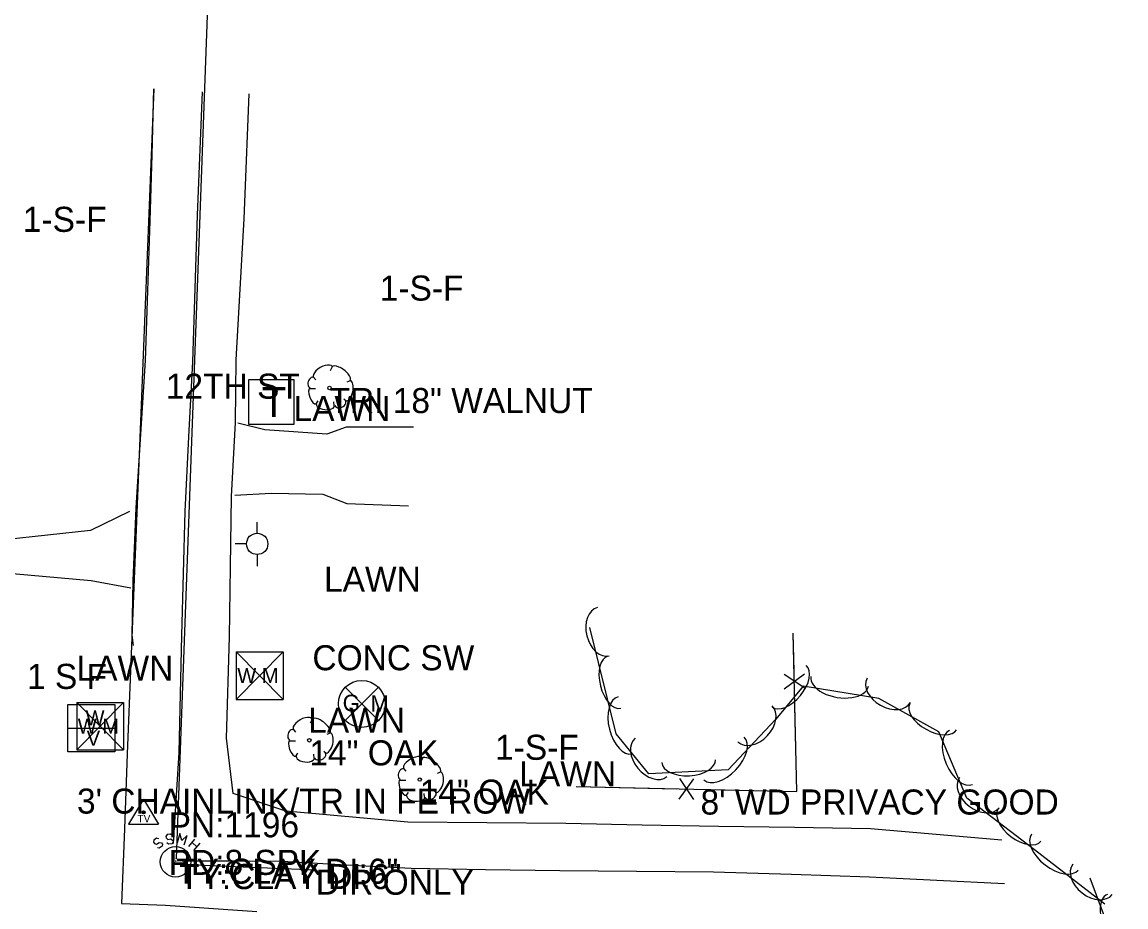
# Model space of a CAD drawing. Extents: x 978516 to 993312, y 1836504 to 1846212.
# Drawn here: x 991212.7 to 991433, y 1839839.9 to 1840016.5 of the extents above; entities that cross this region are included whole.
import ezdxf

# ---------------------------------------------------------------- set-up
doc = ezdxf.new("R2010")
doc.units = 0
for name, color, linetype in [('S_DRIVEWAY', 7, 'Continuous'), ('S_EDGE_PAVEMENT', 7, 'Continuous'), ('S_FENCE', 7, 'Continuous'), ('S_GAS_UTILITIES', 7, 'Continuous'), ('S_PAVEMENT_CROWN', 7, 'Continuous'), ('S_SANITARY_SEWER', 7, 'Continuous'), ('S_SANITARY_SEWER_ANNOT', 7, 'Continuous'), ('S_SECONDARY_CTL', 7, 'Continuous'), ('S_SECONDARY_CTL_ANNOT', 7, 'Continuous'), ('S_SURVEY_TEXT_ANNOT', 7, 'Continuous'), ('S_TELEPHONE_UTILITIES', 7, 'Continuous'), ('S_TREE', 7, 'Continuous'), ('S_TREE_ANNOT', 7, 'Continuous'), ('S_UTILITY_POLE', 7, 'Continuous'), ('S_UTL_PT_SYM', 7, 'Continuous'), ('S_WATER_UTILITIES', 7, 'Continuous')]:
    doc.layers.add(name, color=color, linetype=linetype)

msp = doc.modelspace()

# ---------------------------------------------------------------- linework, layer by layer
at = {"layer": 'S_DRIVEWAY'}
for points in [[(991290.82, 1839935.67), (991277.4, 1839935.68), (991273.52, 1839934.25), (991261.16, 1839935.11), (991255.74, 1839936.48)], [(991255.12, 1839922.09), (991262.38, 1839922.49), (991272.69, 1839922.26), (991277.5, 1839920.45), (991289.83, 1839919.94)], [(991234.15, 1839918.84), (991226.33, 1839915.03), (991209.16, 1839913.19)], [(991210.79, 1839906.46), (991226.5, 1839905.03), (991234.43, 1839903.62)]]:
    msp.add_lwpolyline(points, dxfattribs=at)
at = {"layer": 'S_EDGE_PAVEMENT'}
for points in [[(991234.93, 1839892.06), (991234.66, 1839894.22), (991234.87, 1839905.02), (991235.47, 1839919.53), (991236.4, 1839934.24), (991237.33, 1839948.95), (991237.81, 1839962.88), (991238.28, 1839976.81), (991238.63, 1839989.99), (991238.97, 1840003.17), (991233.66, 1839870.48), (991233.11, 1839855.54), (991232.55, 1839840.61), (991241.32, 1839840.31), (991259.55, 1839839.01)], [(991408.2, 1839853.28), (991395.09, 1839854.4), (991381.98, 1839855.53), (991366.81, 1839855.75), (991351.65, 1839855.97), (991336.44, 1839856.27), (991321.24, 1839856.57), (991305.47, 1839856.71), (991289.69, 1839856.85), (991265.36, 1839859.05), (991254.83, 1839862.57), (991253.49, 1839873.58), (991254.1, 1839893.82), (991254.31, 1839907.81), (991254.51, 1839921.8), (991255.29, 1839936.58), (991255.43, 1839949.12), (991256.23, 1839963.17), (991257.03, 1839977.21), (991258.03, 1840002.14)]]:
    msp.add_lwpolyline(points, dxfattribs=at)
at = {"layer": 'S_FENCE'}
for p, q in [((991368.91, 1839883.55), (991364.75, 1839886.33)), ((991364.81, 1839883.46), (991368.84, 1839886.42)), ((991343.81, 1839861.46), (991346.77, 1839865.49)), ((991343.9, 1839865.55), (991346.68, 1839861.39))]:
    msp.add_line(p, q, dxfattribs=at)
for points in [[(991323.3, 1839863.95), (991367.34, 1839862.99), (991366.6, 1839894.56)], [(991366.78, 1839886.94), (991366.6, 1839894.56)], [(991367.29, 1839862.99), (991367.34, 1839862.99), (991366.87, 1839882.94)], [(991323.3, 1839863.95), (991343.29, 1839863.52)], [(991347.29, 1839863.43), (991367.29, 1839862.99)]]:
    msp.add_lwpolyline(points, dxfattribs=at)
at = {"layer": 'S_GAS_UTILITIES'}
for p, q in [((991277.18, 1839877.13), (991283.8, 1839883.75)), ((991277.18, 1839883.75), (991283.8, 1839877.13))]:
    msp.add_line(p, q, dxfattribs=at)
msp.add_circle((991280.49, 1839880.44), 4.68, dxfattribs=at)
at = {"layer": 'S_PAVEMENT_CROWN'}
for points in [[(991242.93, 1839852.57), (991242.94, 1839852.58), (991244.05, 1839870.74), (991244.56, 1839894.09), (991245.23, 1839918.81), (991246, 1839933.75), (991246.77, 1839948.69), (991247.23, 1839963.31), (991247.69, 1839977.93), (991248.7, 1840002.57)], [(991408.73, 1839844.55), (991395.28, 1839845.21), (991381.83, 1839845.88), (991366.26, 1839846.38), (991350.69, 1839846.88), (991335.34, 1839847.02), (991320, 1839847.15), (991305.18, 1839847.36), (991290.37, 1839847.58), (991277.44, 1839848.29), (991264.51, 1839849), (991254.23, 1839849.03), (991244.63, 1839849.04)]]:
    msp.add_lwpolyline(points, dxfattribs=at)
at = {"layer": 'S_SANITARY_SEWER'}
for p, q in [((991263.07, 1840381.88), (991243.43, 1839849.56)), ((991238.99, 1839853.23), (991238.91, 1839852.84)), ((991238.91, 1839852.84), (991239.11, 1839852.57)), ((991239.53, 1839853.62), (991238.99, 1839853.23)), ((991239.11, 1839852.57), (991239.53, 1839852.45)), ((991239.96, 1839853.54), (991239.53, 1839853.62)), ((991239.53, 1839852.45), (991240.07, 1839852.8)), ((991240.07, 1839852.8), (991240.54, 1839852.73)), ((991240.62, 1839852.03), (991240.07, 1839851.64)), ((991240.54, 1839852.73), (991240.69, 1839852.45)), ((991240.69, 1839852.45), (991240.62, 1839852.03)), ((991245.96, 1839851.99), (991247.2, 1839853.46)), ((991246.62, 1839852.76), (991247.59, 1839851.95)), ((991248.17, 1839852.65), (991246.93, 1839851.18)), ((991240.07, 1839851.64), (991239.69, 1839851.72)), ((991244.03, 1839848.48), (991271.28, 1839847.36))]:
    msp.add_line(p, q, dxfattribs=at)
for points in [[(991242.63, 1839854.16), (991242.28, 1839854.43), (991241.62, 1839854.35), (991241.39, 1839854), (991241.43, 1839853.69), (991241.78, 1839853.38), (991242.4, 1839853.5), (991242.79, 1839853.19), (991242.83, 1839852.88), (991242.55, 1839852.49), (991241.93, 1839852.42), (991241.59, 1839852.69)], [(991245.07, 1839852.3), (991245.62, 1839854.16), (991244.57, 1839853.15), (991244.18, 1839854.59), (991243.64, 1839852.73)]]:
    msp.add_lwpolyline(points, dxfattribs=at)
msp.add_circle((991243.32, 1839848.93), 3.05, dxfattribs=at)
at = {"layer": 'S_SECONDARY_CTL'}
for p, q in [((991236.95, 1839861.43), (991233.94, 1839856.47)), ((991236.95, 1839861.43), (991239.9, 1839856.47)), ((991233.94, 1839856.47), (991239.9, 1839856.47))]:
    msp.add_line(p, q, dxfattribs=at)
for radius in [0.311, 0.183, 0.103]:
    msp.add_circle((991236.95, 1839858.82), radius, dxfattribs=at)
at = {"layer": 'S_TELEPHONE_UTILITIES'}
msp.add_lwpolyline([(991257.94, 1839936.18), (991257.94, 1839945.18), (991266.94, 1839945.18), (991266.94, 1839936.18)], close=True, dxfattribs=at)
at = {"layer": 'S_TREE'}
for p, q in [((991274.6, 1839947.71), (991274.21, 1839946.86)), ((991270.8, 1839945.69), (991271.31, 1839945.11)), ((991278.16, 1839944.92), (991277.51, 1839944.65)), ((991270.14, 1839943.37), (991271.27, 1839943.37)), ((991271.31, 1839940.19), (991271.77, 1839940.89)), ((991274.99, 1839939.92), (991274.91, 1839940.7)), ((991277.39, 1839940.81), (991276.92, 1839941.24)), ((991270.58, 1839877.42), (991270.19, 1839876.57)), ((991266.78, 1839875.4), (991267.29, 1839874.82)), ((991274.15, 1839874.63), (991273.49, 1839874.36)), ((991266.13, 1839873.08), (991267.25, 1839873.08)), ((991267.29, 1839869.9), (991267.75, 1839870.6)), ((991270.97, 1839869.63), (991270.89, 1839870.4)), ((991273.37, 1839870.52), (991272.91, 1839870.95)), ((991292.61, 1839869.59), (991292.22, 1839868.74)), ((991288.81, 1839867.57), (991289.31, 1839866.99)), ((991288.15, 1839865.25), (991289.27, 1839865.25)), ((991296.17, 1839866.8), (991295.51, 1839866.53)), ((991295.4, 1839862.69), (991294.93, 1839863.12)), ((991289.31, 1839862.07), (991289.78, 1839862.77)), ((991292.99, 1839861.8), (991292.92, 1839862.57))]:
    msp.add_line(p, q, dxfattribs=at)
for points in [[(991428.78, 1839840.51), (991414.72, 1839851.35), (991401.23, 1839861.63), (991395.62, 1839874.85), (991383.67, 1839881.5), (991368.56, 1839883.97), (991363.14, 1839877.4), (991353.58, 1839867.27), (991337.8, 1839866.48), (991331.28, 1839874.44), (991326.02, 1839895.68)], [(991431.89, 1839829.48), (991425.83, 1839845.64)]]:
    msp.add_lwpolyline(points, dxfattribs=at)
for centre in [(991274.04, 1839943.46), (991270.02, 1839873.17), (991292.05, 1839865.34)]:
    msp.add_circle(centre, 0.341, dxfattribs=at)
for centre, major_axis, ratio, start_param, end_param in [((991272.7, 1839946.67), (1.86, 1.08), 0.471018, 0, 3.141593), ((991276.36, 1839946.34), (-1.81, 1.36), 0.405113, 3.141593, 6.283186), ((991270.47, 1839944.55), (0.31, 1.03), 0.646762, 0, 3.141593), ((991277.71, 1839942.93), (0.46, 2.04), 0.482994, 3.141593, 6.283185), ((991270.78, 1839941.9), (-0.61, 1.6), 0.420543, 6.283185, 9.424777), ((991273.24, 1839940.12), (-1.83, 0.19), 0.529943, 0, 3.141593), ((991276.19, 1839940.41), (1.09, 0.46), 0.711534, 3.141592, 6.283185), ((991328.69, 1839894.83), (1.19, -4.81), 0.685126, 3.141593, 6.283185), ((991330.91, 1839884.76), (1.29, -5.19), 0.540554, 3.141593, 6.283185), ((991365.79, 1839883.95), (3.4, 4.12), 0.540665, 3.141593, 6.283185), ((991375.85, 1839884.93), (5.75, -0.95), 0.553618, 3.142699, 6.284292), ((991385.65, 1839883.13), (4.33, -2.41), 0.685197, 3.141593, 6.283185), ((991333.04, 1839876.16), (1.41, -5.7), 0.549932, 3.141593, 6.283185), ((991358.96, 1839876.44), (3.4, 3.6), 0.685278, 3.141593, 6.283185), ((991394.52, 1839877.89), (4.67, -2.6), 0.540609, 3.141593, 6.283185), ((991268.69, 1839876.37), (1.86, 1.08), 0.471018, 0, 3.141593), ((991272.34, 1839876.05), (-1.81, 1.36), 0.405113, 3.141593, 6.283186), ((991266.45, 1839874.26), (0.31, 1.03), 0.646762, 0, 3.141593), ((991273.7, 1839872.64), (0.46, 2.04), 0.482994, 3.141593, 6.283185), ((991400.08, 1839869.76), (2.29, -5.4), 0.549929, 3.141593, 6.283185), ((991266.76, 1839871.61), (-0.61, 1.6), 0.420543, 6.283185, 9.424777), ((991338.21, 1839869.75), (3.14, -3.83), 0.685139, 3.141593, 6.283185), ((991352.79, 1839869.53), (4.03, 4.27), 0.550053, 3.141593, 6.283185), ((991269.22, 1839869.83), (-1.83, 0.19), 0.529943, 0, 3.141593), ((991272.18, 1839870.12), (1.09, 0.46), 0.711534, 3.141592, 6.283185), ((991290.71, 1839868.54), (1.86, 1.08), 0.471018, 0, 3.141593), ((991294.37, 1839868.22), (-1.81, 1.36), 0.405113, 3.141593, 6.283186), ((991288.48, 1839866.43), (0.31, 1.03), 0.646762, 0, 3.141593), ((991345.72, 1839869), (5.34, 0.27), 0.540683, 3.141593, 6.283185), ((991288.78, 1839863.78), (-0.61, 1.6), 0.420543, 6.283185, 9.424777), ((991295.72, 1839864.81), (0.46, 2.04), 0.482994, 3.141593, 6.283185), ((991403.73, 1839862.72), (3.94, -3), 0.685172, 3.141593, 6.283185), ((991291.24, 1839862), (-1.83, 0.19), 0.529943, 0, 3.141593), ((991294.2, 1839862.29), (1.09, 0.46), 0.711534, 3.141592, 6.283185), ((991411.77, 1839856.27), (4.25, -3.24), 0.54059, 3.141593, 6.283185), ((991418.82, 1839850.87), (4.65, -3.58), 0.549967, 3.141593, 6.283185), ((991426.31, 1839845.42), (3.93, -3.03), 0.685171, 3.141593, 6.283185), ((991431.14, 1839837.52), (1.84, -4.91), 0.55151, 3.143519, 6.285112)]:
    msp.add_ellipse(centre, major_axis=major_axis, ratio=ratio, start_param=start_param, end_param=end_param, dxfattribs=at)
at = {"layer": 'S_UTILITY_POLE'}
for p, q in [((991259.61, 1839914.48), (991259.61, 1839916.72)), ((991257.52, 1839912.35), (991255.19, 1839912.35)), ((991259.69, 1839907.93), (991259.69, 1839910.25))]:
    msp.add_line(p, q, dxfattribs=at)
msp.add_circle((991259.61, 1839912.37), 2.13, dxfattribs=at)
at = {"layer": 'S_UTL_PT_SYM'}
for points in [[(991243.38, 1839849.08), (991243.38, 1839849.13), (991243.38, 1839849.08), (991243.33, 1839849.08), (991243.38, 1839849.08), (991243.38, 1839849.03), (991243.38, 1839849.08), (991243.43, 1839849.08)], [(991243.43, 1839849.56), (991243.43, 1839849.61), (991243.43, 1839849.56), (991243.38, 1839849.56), (991243.43, 1839849.56), (991243.43, 1839849.51), (991243.43, 1839849.56), (991243.48, 1839849.56)], [(991244.03, 1839848.48), (991244.03, 1839848.53), (991244.03, 1839848.48), (991243.98, 1839848.48), (991244.03, 1839848.48), (991244.03, 1839848.43), (991244.03, 1839848.48), (991244.08, 1839848.48)], [(991271.28, 1839847.36), (991271.28, 1839847.41), (991271.28, 1839847.36), (991271.23, 1839847.36), (991271.28, 1839847.36), (991271.28, 1839847.31), (991271.28, 1839847.36), (991271.33, 1839847.36)]]:
    msp.add_lwpolyline(points, dxfattribs=at)
at = {"layer": 'S_WATER_UTILITIES'}
for p, q in [((991255.44, 1839890.83), (991264.77, 1839890.83)), ((991255.44, 1839890.83), (991255.44, 1839881.33)), ((991255.44, 1839890.83), (991264.77, 1839881.33)), ((991264.77, 1839890.83), (991255.44, 1839881.33)), ((991264.77, 1839890.83), (991264.77, 1839881.33)), ((991223.61, 1839880.73), (991232.95, 1839880.73)), ((991223.61, 1839880.73), (991223.61, 1839871.24)), ((991223.61, 1839880.73), (991232.95, 1839871.24)), ((991232.95, 1839880.73), (991223.61, 1839871.24)), ((991232.95, 1839880.73), (991232.95, 1839871.24)), ((991255.44, 1839881.33), (991264.77, 1839881.33)), ((991221.81, 1839880.3), (991231.22, 1839880.3)), ((991221.81, 1839870.88), (991221.81, 1839880.3)), ((991231.22, 1839880.3), (991231.22, 1839870.88)), ((991221.81, 1839875.61), (991231.22, 1839875.61)), ((991231.22, 1839870.88), (991221.81, 1839870.88)), ((991223.61, 1839871.24), (991232.95, 1839871.24))]:
    msp.add_line(p, q, dxfattribs=at)

# ---------------------------------------------------------------- texts
at = {"layer": 'S_GAS_UTILITIES'}
for s, p in [('G', (991276.67, 1839878.97)), ('M', (991282.23, 1839878.87))]:
    msp.add_text(s, height=3.3, dxfattribs=at).set_placement(p)
at = {"layer": 'S_SANITARY_SEWER_ANNOT'}
for s, p in [('TY:CLAY DI:6"', (991243.43, 1839844.56)), ('TY:CLAY DI:6"', (991244.03, 1839843.48)), ('DIR ONLY', (991271.28, 1839842.36))]:
    msp.add_text(s, height=5, dxfattribs=at).set_placement(p)
at = {"layer": 'S_SECONDARY_CTL'}
msp.add_text('TV', height=1.5, dxfattribs=at).set_placement((991235.74, 1839856.8))
at = {"layer": 'S_SECONDARY_CTL_ANNOT'}
for s, p in [('PN:1196', (991241.95, 1839853.82)), ('PD:8-SPK', (991241.95, 1839846.32))]:
    msp.add_text(s, height=5, dxfattribs=at).set_placement(p)
at = {"layer": 'S_SURVEY_TEXT_ANNOT'}
for s, p in [('1-S-F', (991212.84, 1839974.62)), ('1-S-F', (991284.07, 1839960.91)), ('12TH ST', (991241.38, 1839941.34)), ('LAWN', (991266.87, 1839936.87)), ('LAWN', (991272.95, 1839902.84)), ('CONC SW', (991270.63, 1839887.15)), ('LAWN', (991223.57, 1839885.07)), ('1 S F', (991213.67, 1839883.43)), ('LAWN', (991269.8, 1839874.67)), ('1-S-F', (991307.08, 1839869.28)), ('LAWN', (991311.92, 1839864)), ("3' CHAINLINK/TR IN FE ROW", (991223.65, 1839858.55)), ("8' WD PRIVACY GOOD", (991348.09, 1839858.36))]:
    msp.add_text(s, height=5, dxfattribs=at).set_placement(p)
at = {"layer": 'S_TELEPHONE_UTILITIES'}
msp.add_text('T', height=6, dxfattribs=at).set_placement((991260.5, 1839937.68))
at = {"layer": 'S_TREE_ANNOT'}
for s, p in [('TRI 18" WALNUT', (991274.04, 1839938.46)), ('14" OAK', (991270.02, 1839868.17)), ('14" OAK', (991292.05, 1839860.34))]:
    msp.add_text(s, height=5, dxfattribs=at).set_placement(p)
at = {"layer": 'S_WATER_UTILITIES'}
for s, p in [('W M', (991255.64, 1839884.59)), ('W', (991225.36, 1839876.14)), ('W M', (991223.81, 1839874.5)), ('V', (991225.59, 1839872.08))]:
    msp.add_text(s, height=3, dxfattribs=at).set_placement(p)

doc.saveas('drawing.dxf')
